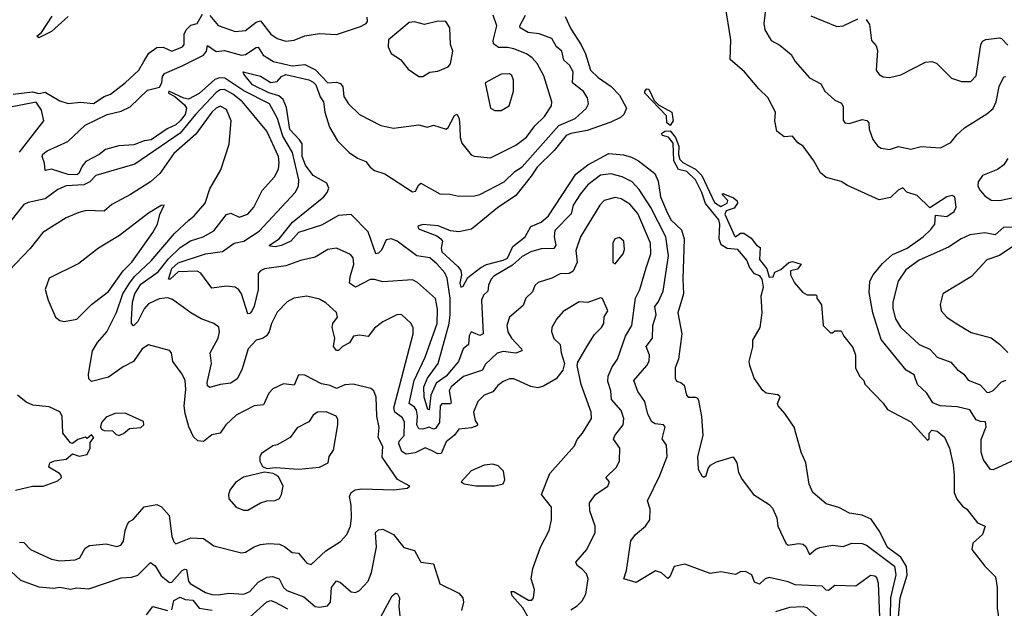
# Model space of a CAD drawing. Extents: x 1245432 to 1420865, y 606325 to 671314.
# Tile 292 of 382: x 1375225 to 1379888, y 642066 to 644853. Entities that reach past the tile are written whole.
import ezdxf

# ---------------------------------------------------------------- set-up
doc = ezdxf.new("R2010")
doc.units = 0

msp = doc.modelspace()

# ---------------------------------------------------------------- linework, layer by layer
at = {"layer": '0CON20XD'}
for points in [[(1379985, 642790.4), (1379835, 642721.2), (1379822.7, 642722.7), (1379788.7, 642768.7), (1379778.3, 642805), (1379778.1, 642865), (1379801.7, 642925), (1379799.1, 642949.1), (1379775, 642950.2), (1379755, 642959.2), (1379725, 643005.7), (1379665, 643020.2), (1379584.1, 643024.1), (1379549.1, 643039.1), (1379520.6, 643085), (1379476.2, 643126.2), (1379461.5, 643171.5), (1379423.7, 643193.7), (1379305, 643338.5), (1379265.2, 643465), (1379248.5, 643561.5), (1379251.1, 643615), (1379267.1, 643645), (1379311.9, 643698.1), (1379359, 643741), (1379396.7, 643756.8), (1379428.3, 643771.7), (1379503.9, 643825), (1379540.6, 643859.4), (1379559.5, 643885), (1379562.2, 643927.8), (1379615, 643921.4), (1379650, 643945), (1379660, 643965), (1379653.8, 644015), (1379641.2, 644021.2), (1379615, 644014.7), (1379535, 643962.7), (1379475, 644021.6), (1379426.2, 644036.2), (1379407, 644057), (1379385, 644046.2), (1379348.5, 644011.5), (1379295, 644001.1), (1379145, 644067.8), (1379115, 644087.8), (1379045, 644105.6), (1379017.8, 644127.8), (1378985.8, 644185), (1378936, 644255), (1378910.8, 644270.8), (1378885, 644301.4), (1378845, 644298.9), (1378811.4, 644325), (1378800.6, 644375), (1378804.3, 644415), (1378767.8, 644485), (1378725, 644525.6), (1378656.9, 644606.9), (1378589.4, 644665), (1378592.4, 644757.6), (1378566.5, 644925)], [(1375195, 644500.2), (1375285, 644511.4), (1375315, 644504.4), (1375345, 644510.4), (1375415, 644469.4), (1375455, 644456.5), (1375513.2, 644463.2), (1375575, 644457.3), (1375625, 644489.5), (1375655, 644500.6), (1375725, 644554.4), (1375790, 644615), (1375813.8, 644656.2), (1375836.5, 644695), (1375875, 644721), (1375905, 644722.6), (1375945, 644703.9), (1375995.6, 644725), (1376003.7, 644736.3), (1376004.1, 644785), (1376013.1, 644805), (1376035, 644827.3), (1376065.5, 644835), (1376090.5, 644879.5)], [(1375455, 644869.1), (1375375, 644797.8), (1375315, 644768), (1375306.2, 644775), (1375327.9, 644792.1), (1375379.4, 644870.6)], [(1375984.7, 644375), (1375965, 644354.8), (1375923.2, 644336.8), (1375847.8, 644285), (1375815, 644280.5), (1375765, 644260.5), (1375694, 644256), (1375631.3, 644238.7), (1375602.2, 644215), (1375538.5, 644181.5), (1375520.8, 644159.2), (1375505.4, 644125), (1375495, 644119.1), (1375455, 644119.7), (1375375, 644145.6), (1375345, 644140), (1375343.2, 644173.2), (1375331.9, 644205), (1375335, 644216), (1375355, 644232.9), (1375453.1, 644276.9), (1375535, 644354.5), (1375639.4, 644405), (1375705, 644419.8), (1375748.6, 644441.4), (1375830.3, 644519.7), (1375886.8, 644533.2), (1375897.9, 644555), (1375901.2, 644585), (1375911.4, 644598.6), (1375993.8, 644635), (1376094.9, 644685.1), (1376109.8, 644705), (1376115, 644732), (1376155, 644702.3), (1376195, 644707.6), (1376275, 644686.2), (1376295, 644689.3), (1376345, 644722.5), (1376355, 644723.5), (1376378.9, 644685), (1376427.1, 644655), (1376515, 644634.3), (1376575, 644641.7), (1376626.6, 644616.6), (1376685, 644554.5), (1376725, 644557.1), (1376745, 644551.9), (1376756.2, 644535), (1376760.2, 644490.2), (1376782.5, 644455), (1376835, 644404), (1376935, 644353.1), (1376995, 644339.4), (1377115, 644355.5), (1377155, 644344.4), (1377185, 644353.5), (1377245, 644334.5), (1377255, 644342.9), (1377285, 644400.5), (1377295, 644405.8), (1377306.3, 644385), (1377309.5, 644345), (1377310.4, 644295), (1377318.3, 644268.3), (1377363.8, 644213.8), (1377376.8, 644206.8), (1377455, 644199.2), (1377575, 644258.5), (1377625, 644297.8), (1377665, 644350), (1377711.2, 644395), (1377743.1, 644445), (1377745.6, 644465), (1377707, 644587), (1377675.2, 644645.2), (1377652.2, 644672.2), (1377625, 644691.4), (1377565, 644715.3), (1377535, 644722.1), (1377492, 644722), (1377469.1, 644739.1), (1377467.2, 644755), (1377485.4, 644825), (1377467.3, 644875)], [(1376125, 644874), (1376165, 644826.5), (1376245, 644796.8), (1376295, 644802.6), (1376345, 644841.7), (1376365, 644847.9), (1376415, 644785.2), (1376445, 644763.8), (1376485, 644752.1), (1376525, 644756.9), (1376575, 644776.5), (1376645, 644787.3), (1376725, 644783.3), (1376839.4, 644820.6), (1376866.2, 644835), (1376872, 644845), (1376870.8, 644865)], [(1379298.7, 642025), (1379291.6, 642185), (1379285, 642210), (1379275, 642218.5), (1379255, 642221.9), (1379185, 642170.5), (1379085, 642173.3), (1379055, 642150.9), (1379045, 642151.6), (1379025, 642170.8), (1378897.3, 642177.3), (1378865, 642191.5), (1378775, 642211.8), (1378755, 642204.7), (1378729.3, 642180.7), (1378705, 642189.2), (1378692.5, 642225), (1378665, 642238.6), (1378640.3, 642239.7), (1378614.2, 642225.8), (1378545, 642239.2), (1378495, 642230), (1378374.6, 642274.6), (1378325, 642263.5), (1378304.7, 642215.3), (1378295, 642207.3), (1378265, 642233.4), (1378236.6, 642243.4), (1378145, 642188.2), (1378086.2, 642205), (1378098.9, 642245), (1378119.2, 642385), (1378140.8, 642415), (1378189.4, 642455), (1378210, 642485), (1378210.9, 642535), (1378198.2, 642575), (1378257.1, 642695), (1378291.2, 642785), (1378287.8, 642837.8), (1378268.3, 642868.3), (1378282.1, 642925), (1378274.7, 642934.7), (1378235, 642939.3), (1378218.2, 642948.2), (1378199.7, 642985), (1378185.7, 643045.7), (1378152, 643092), (1378133.6, 643145), (1378194.4, 643215), (1378205.5, 643235.5), (1378207.4, 643265), (1378192.7, 643305), (1378221.3, 643345), (1378223.5, 643405), (1378238.7, 643455), (1378232.8, 643495), (1378248.5, 643515), (1378272.8, 643567.2), (1378297.2, 643735), (1378285.6, 643825), (1378214.1, 643964.1), (1378159.4, 644049.4), (1378125, 644085.8), (1378078.5, 644108.5), (1378025, 644123.9), (1377975, 644116.8), (1377915, 644071.9), (1377880.5, 644029.5), (1377846.7, 643975), (1377836.6, 643933.4), (1377759.7, 643855), (1377757, 643825), (1377763.6, 643785), (1377755, 643770.4), (1377695, 643767.7), (1377646.5, 643753.5), (1377605, 643731.2), (1377559.1, 643690.9), (1377470.9, 643639.1), (1377457.9, 643625), (1377445, 643596.2), (1377442.6, 643567.4), (1377421.2, 643548.8), (1377411.4, 643525), (1377420, 643365), (1377405, 643358.4), (1377363.1, 643375), (1377353.8, 643356.2), (1377350.8, 643315), (1377325, 643295.4), (1377303.8, 643235), (1377245.4, 643165), (1377197.9, 643132.1), (1377171.8, 643075), (1377165, 643006.2), (1377157.5, 643007.5), (1377140.7, 643065), (1377139.4, 643115), (1377156.3, 643155), (1377207.4, 643225), (1377258.7, 643415), (1377263.4, 643455), (1377264.3, 643535), (1377249.8, 643629.8), (1377238.4, 643655), (1377202.5, 643695), (1377166.9, 643725), (1377105.7, 643735.7), (1377012.9, 643805), (1376986.2, 643816.1), (1376959.9, 643810.1), (1376938.2, 643761.8), (1376925, 643748.4), (1376911.4, 643745), (1376875, 643849.4), (1376795, 643931.5), (1376735, 643926.9), (1376655, 643879.7), (1376544.8, 643845.2), (1376508.7, 643805), (1376465, 643783.4), (1376435, 643777.7), (1376410.5, 643780.5), (1376408.6, 643785), (1376454.4, 643815.6), (1376516.4, 643895), (1376664.8, 644015.2), (1376681.8, 644035), (1376689.2, 644055), (1376679.4, 644079.4), (1376615, 644114.8), (1376578.7, 644165), (1376563.1, 644205), (1376562.3, 644265), (1376550.9, 644285), (1376505, 644333.3), (1376488.2, 644438.2), (1376472.3, 644475), (1376452.7, 644492.7), (1376405, 644506.8), (1376327.9, 644545), (1376285.8, 644595), (1376283.3, 644606.7), (1376365, 644585.8), (1376415, 644555.6), (1376445, 644561.1), (1376465, 644585.2), (1376485, 644593.8), (1376595, 644568.5), (1376615, 644558.3), (1376627.1, 644545), (1376647.6, 644487.6), (1376663.4, 644465), (1376669.9, 644415), (1376692, 644345), (1376729.8, 644279.8), (1376785, 644224.5), (1376825, 644198.4), (1376865, 644181.8), (1376885.2, 644155.2), (1376905, 644139.7), (1376955, 644123.5), (1377085, 644037.5), (1377099.1, 644040.9), (1377115, 644071.4), (1377125, 644078.9), (1377215, 644029.1), (1377262.5, 644027.5), (1377305, 644016.9), (1377378.8, 644018.8), (1377405, 644025.3), (1377519.6, 644085), (1377570.7, 644135), (1377605, 644155.9), (1377778.4, 644351.6), (1377855, 644386.2), (1377907.8, 644432.2), (1377918.9, 644455), (1377914, 644484), (1377895, 644513.3), (1377843, 644555), (1377846.4, 644606.4), (1377828.8, 644638.8), (1377802.1, 644662.1), (1377792.3, 644705), (1377767.3, 644725), (1377745, 644764), (1377685, 644786.5), (1377632.4, 644792.4), (1377595.5, 644815.5), (1377593.7, 644825), (1377621.1, 644875)], [(1378758.5, 644915), (1378749.5, 644835), (1378754.4, 644805), (1378784.6, 644754.6), (1378825, 644732.9), (1378878, 644688), (1378897.5, 644655), (1378965, 644578), (1379019.3, 644549.3), (1379038.8, 644515), (1379085, 644472), (1379117.5, 644457.5), (1379125, 644440), (1379125, 644377.5), (1379133.1, 644365), (1379155, 644361.8), (1379215, 644380), (1379236.8, 644376.8), (1379245.7, 644365), (1379248.1, 644335), (1379265.7, 644285.7), (1379288.8, 644255), (1379304.3, 644244.3), (1379345, 644239.2), (1379387.3, 644252.7), (1379445, 644240), (1379495, 644252.3), (1379585, 644247.3), (1379635, 644271.1), (1379662.4, 644307.6), (1379699, 644341), (1379805, 644407.4), (1379835, 644433.4), (1379849.5, 644465), (1379863, 644537), (1379885, 644582.5), (1379895, 644584.5)], [(1378971.7, 644871.7), (1379095, 644820.6), (1379125, 644824.4), (1379195, 644858.2)], [(1377135, 644584), (1377167.5, 644605), (1377205, 644610), (1377255, 644630), (1377265.8, 644644.2), (1377276, 644705), (1377265.7, 644735.7), (1377261.4, 644815), (1377243.3, 644845), (1377206.3, 644846.3), (1377141.4, 644831.4), (1377095, 644843.5), (1377069.8, 644840.2), (1376971.2, 644758.8), (1376970, 644725), (1376985, 644693.8), (1377028, 644665), (1377065, 644618.8), (1377115, 644584), (1377135, 644584)], [(1377807.9, 644867.9), (1377835, 644809.4), (1377884.7, 644735), (1377905, 644692.5), (1377928.5, 644615), (1377965, 644580), (1378026.9, 644536.9), (1378065, 644495.5), (1378098.9, 644435), (1378086.9, 644405), (1378070.2, 644389.8), (1378025, 644367.4), (1377911.8, 644328.2), (1377835.2, 644315.2), (1377812.8, 644305), (1377756, 644234), (1377675, 644155.7), (1377648, 644112), (1377575, 644021.2), (1377487.7, 643962.3), (1377365, 643861.4), (1377305, 643849.2), (1377265, 643854), (1377206.4, 643876.4), (1377135, 643884.2), (1377110, 643875), (1377113, 643863), (1377200.1, 643830.1), (1377220, 643815), (1377227.5, 643805), (1377221.5, 643771.5), (1377225, 643754.1), (1377300, 643685), (1377313.7, 643665), (1377317.9, 643645), (1377309.1, 643605), (1377315, 643586), (1377325, 643592), (1377348, 643632), (1377409.5, 643680.5), (1377435, 643694.3), (1377515, 643713.8), (1377535, 643724.8), (1377560.8, 643779.2), (1377619.1, 643825), (1377646.2, 643873.8), (1377695, 643894.1), (1377729.7, 643925), (1377858.3, 644121.7), (1377915, 644166.7), (1378015, 644220), (1378085, 644212.8), (1378121.9, 644201.9), (1378155, 644185.3), (1378232.2, 644125), (1378248.7, 644088.7), (1378259.5, 644015), (1378288.7, 643948.7), (1378309.2, 643905), (1378358.5, 643858.5), (1378371.9, 643815), (1378364.8, 643625), (1378368.9, 643555), (1378341.1, 643465), (1378361.5, 643365), (1378344.4, 643245), (1378329.4, 643205), (1378329.2, 643155), (1378335, 643142), (1378355.7, 643135.7), (1378372.3, 643122.3), (1378382.9, 643075), (1378391.2, 643065), (1378425.6, 643065.6), (1378435, 643061.2), (1378439.6, 643049.6), (1378454.5, 642974.5), (1378460, 642885), (1378434.6, 642785), (1378438.9, 642725), (1378455, 642693.8), (1378465, 642686.7), (1378475.7, 642694.3), (1378485, 642727.5), (1378497, 642743), (1378525, 642759.4), (1378603.3, 642783.3), (1378621.2, 642755), (1378629.5, 642709.5), (1378645.8, 642675.8), (1378700, 642605), (1378775, 642556.7), (1378790.5, 642540.5), (1378810, 642495), (1378816, 642455), (1378853.6, 642375), (1378865, 642365.5), (1378913.4, 642373.4), (1378935, 642369.4), (1378948.2, 642358.2), (1378965, 642320.6), (1378995, 642346.4), (1379015, 642354.5), (1379075, 642364.5), (1379125, 642357.8), (1379166.4, 642373.6), (1379215, 642372.7), (1379235, 642364.6), (1379368.7, 642265), (1379374.5, 642225), (1379348.5, 642115), (1379347.8, 642025)], [(1379233.7, 644853.7), (1379250.2, 644830.2), (1379259.4, 644755), (1379280.4, 644730.4), (1379287.4, 644707.4), (1379281.9, 644615), (1379295, 644594), (1379315, 644582.5), (1379345, 644579.2), (1379397.2, 644592.8), (1379515, 644652.9), (1379545, 644656), (1379567.3, 644647.3), (1379637.3, 644577.3), (1379685, 644561.2), (1379729.2, 644560.8), (1379755, 644587.5), (1379776.7, 644735), (1379785, 644751.1), (1379800.2, 644759.8), (1379865, 644767.3), (1379875, 644764.4), (1379905, 644732.5)], [(1377475, 644422.9), (1377505, 644423.1), (1377543.8, 644445), (1377563.8, 644515), (1377563.2, 644566.8), (1377555, 644589.2), (1377545, 644597.5), (1377505, 644595.3), (1377430, 644555), (1377454.3, 644435), (1377475, 644422.9)], [(1377835, 642057.9), (1377865, 642077.8), (1377888.6, 642101.4), (1377906.9, 642133.1), (1377916.9, 642205), (1377909.7, 642229.7), (1377889.9, 642249.9), (1377865, 642269.2), (1377858.6, 642285), (1377910.4, 642345), (1377950.5, 642425), (1377950, 642455), (1377925, 642526.7), (1377923.1, 642565), (1377952.5, 642605), (1378011.1, 642645), (1378017.5, 642665), (1378000.8, 642685), (1378051.2, 642735), (1378065.5, 642765), (1378067.5, 642825), (1378036.7, 642866.7), (1378043.7, 642885), (1378082.8, 642935), (1378086.9, 642965), (1378073.3, 643003.3), (1378028.4, 643055), (1378025.3, 643095), (1378009.9, 643139.9), (1378011.4, 643165), (1378030.3, 643209.7), (1378055.5, 643245), (1378094.3, 643355), (1378124.7, 643405), (1378141, 643535), (1378162.1, 643575), (1378191.2, 643678.8), (1378213.8, 643745), (1378212.5, 643795), (1378152.5, 643935), (1378115, 643979.7), (1378074.2, 644005), (1378045, 644011.2), (1377993.4, 643996.6), (1377972.1, 643975), (1377880.3, 643825), (1377859.6, 643760.4), (1377864.4, 643705), (1377846.9, 643663.1), (1377827.9, 643652.1), (1377785, 643650.6), (1377745, 643629.1), (1377680.6, 643609.4), (1377665, 643594.2), (1377653.5, 643565), (1377622.5, 643535), (1377609.5, 643500.5), (1377544.5, 643445), (1377531.5, 643405), (1377537.1, 643375), (1377554.7, 643345), (1377600.8, 643295), (1377602.5, 643285), (1377575, 643273.4), (1377515, 643281.9), (1377486, 643274), (1377430.2, 643219.8), (1377416.6, 643193.4), (1377326.9, 643163.1), (1377269.2, 643115), (1377259.6, 643095), (1377269.2, 643040.8), (1377265, 643034.1), (1377225, 643034.7), (1377215.9, 643025), (1377213.8, 642946.2), (1377195, 642917.1), (1377185, 642914.3), (1377165, 642923.7), (1377133.9, 642913.9), (1377115, 642915.2), (1377105.4, 642935), (1377108.9, 642975), (1377104.5, 643004.5), (1377095, 643018.1), (1377069.2, 643035), (1377093.8, 643145), (1377145.6, 643255), (1377202.9, 643415), (1377203, 643483), (1377193.5, 643533.5), (1377109, 643609), (1377085, 643621.1), (1376945, 643611.8), (1376905, 643623.3), (1376885, 643622.9), (1376815, 643587.1), (1376786.4, 643605), (1376790.4, 643635), (1376807.4, 643695), (1376805, 643725.8), (1376791.2, 643741.2), (1376725, 643770.9), (1376685, 643764.5), (1376625, 643729.4), (1376555, 643713.3), (1376485, 643687), (1376385, 643673.4), (1376365, 643663.8), (1376355, 643650.8), (1376354.1, 643575.9), (1376335, 643496.2), (1376325, 643472.5), (1376315, 643461.4), (1376305, 643460.8), (1376275.2, 643555.2), (1376263.3, 643573.3), (1376245, 643586.2), (1376205, 643591.9), (1376135, 643581.9), (1376082.8, 643652.8), (1376065, 643661.8), (1375975, 643659.4), (1375937.5, 643625), (1375930, 643625), (1375946.3, 643675), (1375975, 643702), (1376105, 643745.2), (1376185, 643755.3), (1376241.4, 643795), (1376285.8, 643804.2), (1376358.8, 643851.2), (1376530, 644035), (1376544.7, 644065), (1376547, 644095), (1376516.6, 644225), (1376471.3, 644301.3), (1376446.1, 644385), (1376407.4, 644455), (1376287.3, 644517.3), (1376197.1, 644577.1), (1376171.5, 644578.5), (1376149.2, 644570.8), (1376075, 644503.8), (1376025, 644477.3), (1376002.2, 644482.2), (1375932, 644515), (1375929.2, 644505), (1375959.8, 644489.8), (1376005, 644450.8), (1376014.7, 644435), (1376008, 644405), (1375984.7, 644375)], [(1377635, 642020), (1377608, 642068), (1377558, 642125), (1377553.3, 642145), (1377565.6, 642145), (1377635, 642104.8), (1377650, 642105), (1377657.9, 642115), (1377663.1, 642155), (1377647.8, 642205), (1377655.6, 642255), (1377692.2, 642355), (1377731.9, 642435), (1377742.9, 642485), (1377744.2, 642545), (1377696.9, 642605), (1377735.4, 642705), (1377852.2, 642835), (1377865.4, 642865), (1377890.9, 642895), (1377932.5, 642965), (1377931.8, 642995), (1377883.8, 643125), (1377864.5, 643215), (1377868.5, 643231.5), (1377912.6, 643307.4), (1377947.1, 643362.9), (1377980, 643395), (1377991.2, 643415), (1377993.8, 643446.2), (1378010, 643475), (1377985, 643532.5), (1377975, 643536.7), (1377915, 643513.8), (1377875, 643516.7), (1377798.5, 643471.5), (1377766.9, 643435), (1377745.8, 643395), (1377743.2, 643376.8), (1377754.3, 643344.3), (1377784, 643315), (1377788.6, 643275), (1377805.6, 643225), (1377796.9, 643193.1), (1377765, 643152.5), (1377705, 643117.3), (1377679.4, 643110.6), (1377645, 643116.5), (1377565, 643152.5), (1377545, 643152.2), (1377515, 643139.4), (1377489.5, 643120.5), (1377465, 643091.5), (1377424.3, 643075), (1377395, 643045.8), (1377373.8, 642995), (1377382.4, 642955), (1377394.5, 642935), (1377390.5, 642929.5), (1377365, 642920), (1377305, 642914.5), (1377283.8, 642886.1), (1377245.3, 642855), (1377221.1, 642798.9), (1377205, 642797), (1377175, 642812.7), (1377145, 642825.8), (1377098.6, 642801.4), (1377055, 642796.5), (1377035, 642808.1), (1377020.6, 642845), (1377022.5, 642857.5), (1377046.5, 642885), (1377048.1, 642948.1), (1377038.6, 642968.6), (1377000.9, 642995), (1376996.9, 643015), (1377088.2, 643365), (1377088.2, 643395), (1377076.8, 643416.8), (1377035, 643455.7), (1377015, 643457.1), (1376945, 643422.2), (1376905, 643391.9), (1376875, 643352.7), (1376835, 643359.4), (1376805.6, 643354.4), (1376787.3, 643322.7), (1376754.3, 643305.7), (1376735, 643287.1), (1376725, 643286.2), (1376711.6, 643305), (1376717.5, 643345), (1376705.2, 643395), (1376708.6, 643415), (1376729.4, 643445), (1376725, 643466.7), (1376675, 643512.9), (1376645, 643530), (1376585, 643544.2), (1376524, 643534), (1376492.2, 643517.8), (1376445, 643468), (1376418.1, 643415), (1376407.3, 643375), (1376393.6, 643356.4), (1376375, 643343.8), (1376345, 643336.4), (1376306.8, 643295), (1376276.6, 643195), (1376255, 643152.5), (1376225, 643131.5), (1376175, 643125.3), (1376125, 643110.8), (1376115, 643119.2), (1376112.5, 643135), (1376133.6, 643225), (1376126.8, 643275), (1376165.8, 643345), (1376172, 643375), (1376167.6, 643397.6), (1376144.7, 643414.7), (1376085, 643436.6), (1376035, 643465.3), (1375948.8, 643528.8), (1375925, 643535.8), (1375885, 643530.7), (1375835, 643508.2), (1375815, 643484.5), (1375785, 643423.5), (1375763.6, 643403.6), (1375755.4, 643415.4), (1375753.9, 643433.9), (1375759.2, 643515), (1375770.8, 643555), (1375798.3, 643601.7), (1375880.4, 643659.6), (1375929.5, 643720.5), (1375985, 643774.4), (1376034.3, 643805.7), (1376094.4, 643825), (1376145, 643852.9), (1376205, 643931.5), (1376225, 643937.1), (1376265, 643917.5), (1376305, 643932.7), (1376334.7, 643965.3), (1376373.1, 644045), (1376431.5, 644108.5), (1376450.9, 644145), (1376454.7, 644175), (1376450, 644205), (1376395, 644326.2), (1376280.4, 644465), (1376235, 644500.3), (1376195, 644522.2), (1376175, 644521.5), (1376155, 644508.8), (1376057.7, 644405), (1375985, 644315.4), (1375770.1, 644169.9), (1375585, 644116.1), (1375557.6, 644085), (1375528.9, 644071.1), (1375445, 644067.3), (1375405, 644049.6), (1375345, 644005.2), (1375265, 643988), (1375245, 643977.5), (1375165, 643877.9)], [(1378305, 644352.2), (1378289.4, 644365), (1378288.5, 644398.5), (1378185.3, 644505), (1378185.4, 644515), (1378195, 644526.4), (1378205, 644524.6), (1378230.5, 644470.5), (1378250.8, 644450.8), (1378313.2, 644415), (1378319.7, 644375), (1378305, 644352.2)], [(1375225, 644226.2), (1375339.4, 644375), (1375328.9, 644425), (1375302.5, 644462.5), (1375181.2, 644438.8)], [(1375225, 642379.1), (1375245, 642377.1), (1375275.7, 642345), (1375375, 642298.2), (1375415, 642290.7), (1375487.5, 642295), (1375510, 642305), (1375535, 642351.2), (1375555, 642362.9), (1375635, 642371.8), (1375685, 642357.8), (1375704, 642365), (1375716, 642384), (1375724.4, 642435), (1375736.1, 642463.9), (1375745, 642477.5), (1375763.1, 642486.9), (1375815, 642547.1), (1375875, 642557.7), (1375895.9, 642545.9), (1375932.9, 642505), (1375945.9, 642405.9), (1375955, 642381.2), (1375965, 642371.9), (1376035, 642399.1), (1376095, 642396.2), (1376145, 642362.2), (1376275, 642328.5), (1376295, 642331.5), (1376335, 642357.1), (1376365, 642368), (1376405, 642372.8), (1376455, 642368.8), (1376479.2, 642359.2), (1376515, 642329.4), (1376545, 642326.9), (1376585, 642280), (1376605, 642273.5), (1376675, 642337.3), (1376745, 642382.5), (1376775, 642415.8), (1376791.5, 642455), (1376796, 642495), (1376795.4, 642555), (1376786.8, 642595), (1376794.5, 642615), (1376813.7, 642626.3), (1376845, 642632), (1376997.4, 642627.4), (1377060, 642635), (1377072.5, 642645), (1377015, 642676.2), (1376942.2, 642782.3), (1376945, 642832.5), (1376922.5, 642875), (1376927.7, 642922.3), (1376916.5, 642975), (1376912.5, 643065), (1376902.9, 643095), (1376887.4, 643107.4), (1376805, 643127.9), (1376765, 643124.5), (1376725, 643107.1), (1376695, 643121.8), (1376655, 643128.2), (1376575, 643170), (1376545, 643172), (1376525, 643123.1), (1376475, 643128.6), (1376423.8, 643105), (1376405.7, 643085), (1376379.7, 643030.2), (1376335, 643025.5), (1376249.8, 642980.2), (1376201.9, 642935), (1376175, 642895.7), (1376135, 642888.1), (1376095, 642855.6), (1376068.7, 642858.7), (1376047.9, 642877.9), (1376026.8, 642925), (1376008.6, 642988.6), (1376003.9, 643025), (1376012.3, 643102.3), (1376008.8, 643145), (1375994.6, 643174.6), (1375950.8, 643235), (1375943.8, 643275), (1375935, 643286.7), (1375835, 643313.1), (1375805, 643294.3), (1375764.8, 643235.2), (1375715, 643208.9), (1375645, 643159.7), (1375565, 643140), (1375552.5, 643152.5), (1375550.4, 643175), (1375570, 643285), (1375593.8, 643325), (1375637.7, 643375), (1375684, 643466), (1375713.6, 643555), (1375744.4, 643605.6), (1375770.7, 643639.3), (1375848.5, 643711.5), (1375958.7, 643841.4), (1376025.7, 643904.3), (1376051.5, 643925), (1376103.8, 643985), (1376125, 644052.5), (1376178.3, 644141.7), (1376216.4, 644263.6), (1376226.3, 644375), (1376205, 644428.8), (1376175, 644443.2), (1376155, 644434.7), (1376135, 644415.8), (1376059.1, 644310.9), (1375955, 644219.4), (1375888.5, 644125), (1375845, 644086.1), (1375750.6, 644025), (1375661.9, 643978.1), (1375625, 643946.7), (1375540.2, 643949.8), (1375505, 643940.5), (1375445, 643915.5), (1375334.4, 643845), (1375275, 643770.6), (1375175.5, 643665)], [(1379384.9, 642004.9), (1379394.1, 642115), (1379427.9, 642222.1), (1379425, 642263.3), (1379398.7, 642308.7), (1379335, 642354.2), (1379297.9, 642427.9), (1379258, 642488), (1379215, 642507.7), (1379155, 642515.8), (1379105, 642542.9), (1379045, 642561.2), (1378981.2, 642615), (1378964.4, 642654.4), (1378948.8, 642755), (1378925.6, 642805), (1378893, 642923), (1378849.1, 642989.1), (1378816.7, 643025), (1378813.3, 643035), (1378827, 643067), (1378816.1, 643076.1), (1378760, 643085), (1378745, 643097.5), (1378703.8, 643155), (1378682.5, 643215), (1378680, 643235), (1378696.4, 643303.6), (1378697.5, 643335), (1378731.2, 643395), (1378740.8, 643465), (1378736.5, 643545), (1378746.8, 643586.8), (1378742, 643625), (1378729.7, 643639.7), (1378705, 643650.2), (1378682, 643682), (1378668.2, 643715), (1378625.4, 643765), (1378575, 643770.3), (1378547.7, 643787.7), (1378537.6, 643815), (1378541.5, 643885), (1378536.1, 643905), (1378472.5, 643982.5), (1378455.2, 644035.2), (1378425.3, 644095), (1378385.2, 644135.2), (1378345, 644144.6), (1378322.2, 644185), (1378319, 644269), (1378297.2, 644297.2), (1378270, 644305), (1378264.5, 644314.5), (1378280, 644325), (1378305, 644326.7), (1378330.3, 644295), (1378347.2, 644255), (1378344.8, 644215), (1378350.8, 644190.8), (1378365, 644176.6), (1378425, 644144.8), (1378455.6, 644115.6), (1378515, 643987.5), (1378545, 643968.9), (1378575.4, 643984.6), (1378577.9, 643997.9), (1378551.2, 644025), (1378555, 644030), (1378605, 644010.5), (1378623.1, 643995), (1378624.5, 643985), (1378608.4, 643961.6), (1378571.4, 643948.6), (1378565, 643932), (1378610.6, 643830.6), (1378615, 643825.8), (1378638.2, 643841.8), (1378655, 643842.7), (1378688.5, 643818.5), (1378715, 643785.6), (1378731.4, 643775), (1378728.4, 643718.4), (1378763.5, 643673.5), (1378773.8, 643633.8), (1378793.1, 643635), (1378801.9, 643658.1), (1378829.7, 643670.3), (1378866.9, 643703.1), (1378885, 643707.8), (1378925.9, 643695.9), (1378908.2, 643671.8), (1378876.2, 643663.8), (1378876.2, 643645), (1378895, 643607.5), (1378933, 643563), (1378955, 643550), (1378995, 643550), (1379000, 643545), (1379000, 643535), (1379023, 643503), (1379030, 643405), (1379065, 643370), (1379075, 643370), (1379085, 643380), (1379115, 643380), (1379127.5, 643355), (1379170.7, 643300.7), (1379183.3, 643265), (1379182.5, 643205), (1379202.5, 643165), (1379222.5, 643145), (1379227.5, 643127.5), (1379315, 643037.5), (1379335, 643007.5), (1379445, 642948.8), (1379525, 642862.5), (1379531.7, 642868.3), (1379532.5, 642895), (1379545, 642910), (1379570, 642905), (1379605, 642876.7), (1379628, 642825), (1379645.7, 642745.7), (1379650, 642695), (1379650.8, 642615), (1379663.4, 642583.4), (1379690, 642550), (1379711.2, 642535), (1379760.3, 642470.3), (1379797.5, 642455), (1379784.3, 642415), (1379738.8, 642375), (1379734.3, 642345), (1379795.8, 642265.8), (1379846.7, 642215), (1379853.8, 642165), (1379853.6, 642066.4), (1379871.7, 641951.7)], [(1379905, 644195.5), (1379885, 644166.5), (1379855, 644143.4), (1379785, 644115.3), (1379763.6, 644085), (1379762.2, 644065), (1379773.1, 644045), (1379795, 644018.6), (1379825, 643998.7), (1379865, 643997.1), (1379962.7, 644017.3)], [(1375435, 643424.2), (1375495, 643435.8), (1375564.5, 643505), (1375645, 643565.9), (1375715.9, 643664.1), (1375755.7, 643705), (1375855, 643845.5), (1375877.6, 643885), (1375889.5, 643930.5), (1375910, 643975), (1375895, 643973.3), (1375835, 643936.5), (1375698.1, 643831.9), (1375598.6, 643771.4), (1375505, 643699.1), (1375365, 643628.8), (1375346, 643575), (1375359.4, 643525), (1375394.6, 643444.6), (1375415, 643428.6), (1375435, 643424.2)], [(1379930.7, 643869.3), (1379885, 643871.6), (1379845, 643835.2), (1379795, 643843.4), (1379725, 643834.6), (1379683.7, 643816.4), (1379623.4, 643776.6), (1379485, 643714.6), (1379421.9, 643668.1), (1379385.3, 643615), (1379359.7, 643515), (1379360, 643485), (1379373.2, 643436.8), (1379396.8, 643396.8), (1379484.4, 643315), (1379535, 643292.3), (1379570, 643255), (1379635, 643231.1), (1379665, 643197.5), (1379696.9, 643175), (1379716.2, 643146.2), (1379774.4, 643124.4), (1379805, 643089.1), (1379815, 643087.5), (1379835, 643096.9), (1379875, 643138.5), (1379896.5, 643146.5)], [(1378045, 643696.7), (1378082.5, 643745), (1378089.4, 643765), (1378085.6, 643805), (1378065, 643822.5), (1378043.8, 643815), (1378034.5, 643795.5), (1378034.2, 643704.2), (1378045, 643696.7)], [(1379938, 643785), (1379865, 643736.7), (1379805, 643715.6), (1379733, 643637), (1379596.7, 643555), (1379584, 643505), (1379589.2, 643475), (1379615, 643444.4), (1379655, 643417.8), (1379731.3, 643371.3), (1379825, 643346), (1379865, 643317.5), (1379905, 643278)], [(1375205, 642626), (1375286.4, 642643.6), (1375335.7, 642644.3), (1375405, 642670), (1375423.3, 642685), (1375421.2, 642695), (1375413.8, 642705), (1375362.5, 642735), (1375367.5, 642755), (1375390, 642765), (1375445, 642771.5), (1375475, 642798), (1375507, 642787), (1375545, 642794.2), (1375558.8, 642825), (1375558.3, 642851.7), (1375576.7, 642875), (1375565, 642886.7), (1375545, 642870), (1375536, 642876), (1375525, 642873.8), (1375500, 642865), (1375475, 642846.2), (1375465, 642848.8), (1375430, 642895), (1375425.6, 642975), (1375415, 642996), (1375365, 643019.2), (1375287.3, 643027.3), (1375255, 643042.5), (1375214.6, 643074.6)], [(1375695, 642884.2), (1375716.7, 642893.3), (1375745, 642916.7), (1375798.3, 642921.7), (1375812.5, 642935), (1375810.7, 642950.7), (1375725, 642990), (1375675, 642988), (1375635, 642971.2), (1375613.3, 642945), (1375607.5, 642925), (1375612.5, 642915), (1375625, 642907.5), (1375665, 642906.7), (1375680, 642890), (1375695, 642884.2)], [(1376545, 642724.7), (1376645, 642733.9), (1376685.7, 642755), (1376690.8, 642785), (1376711.1, 642815), (1376732.3, 642935), (1376731.8, 642961.8), (1376724.2, 642975), (1376676.3, 642996.3), (1376635, 642994.6), (1376615, 642980), (1376595, 642949.1), (1376539.2, 642920.8), (1376505.6, 642874.4), (1376445, 642840.6), (1376423.8, 642835), (1376370.9, 642799.1), (1376362.9, 642785), (1376362.9, 642762.9), (1376375, 642737.5), (1376395, 642727.5), (1376436.7, 642733.3), (1376545, 642724.7)], [(1377385, 642645.8), (1377475, 642645.9), (1377515, 642654.6), (1377522.9, 642675), (1377516.2, 642715), (1377490.8, 642740.8), (1377465, 642749.2), (1377425, 642744), (1377363.6, 642716.4), (1377316, 642665), (1377330, 642655), (1377385, 642645.8)], [(1376305, 642530.8), (1376365, 642565.7), (1376395, 642574.2), (1376435, 642576), (1376455, 642586.2), (1376465.4, 642604.6), (1376472.2, 642645), (1376450, 642690), (1376425, 642704), (1376385, 642710), (1376285, 642686.7), (1376247.9, 642662.1), (1376220, 642625), (1376213.6, 642603.6), (1376216.2, 642585), (1376250, 642545), (1376285, 642530.8), (1376305, 642530.8)], [(1375185, 642240.4), (1375229.1, 642199.1), (1375315, 642167.5), (1375385, 642161.5), (1375415.5, 642165.5), (1375465, 642156.7), (1375495, 642163.3), (1375552.5, 642157.5), (1375705, 642210.4), (1375755, 642212.9), (1375785, 642222.1), (1375845, 642283.5), (1375866.9, 642266.9), (1375895, 642219.6), (1375935, 642187.5), (1375945, 642189.5), (1375995, 642244.7), (1376005, 642251.5), (1376015, 642250), (1376023.9, 642195), (1376032.6, 642182.6), (1376105, 642140.9), (1376135, 642131.2), (1376165, 642129.6), (1376215, 642138.2), (1376286.5, 642133.5), (1376315.3, 642144.7), (1376355, 642190.4), (1376397.3, 642212.7), (1376423, 642217), (1376453.2, 642205), (1376474.7, 642165), (1376490.4, 642150.4), (1376570, 642120), (1376625, 642073.6), (1376645, 642070.6), (1376682.4, 642077.6), (1376697.3, 642095), (1376701.9, 642165), (1376725, 642196.2), (1376745, 642188.8), (1376795, 642144.4), (1376815, 642141.4), (1376835, 642150), (1376875.3, 642194.7), (1376890.4, 642235), (1376914.2, 642355), (1376910.8, 642425), (1376925, 642438), (1376945, 642441.2), (1376995, 642415.6), (1377045, 642353.3), (1377095, 642338.9), (1377125, 642284.4), (1377185, 642277.1), (1377215, 642181.2), (1377305, 642137.1), (1377324.3, 642115), (1377326.9, 642095), (1377318.1, 642055)], [(1376934.7, 642025), (1376988.5, 642125), (1377005, 642137.1), (1377015, 642134.4), (1377023.4, 642115), (1377020.4, 642075), (1377035, 641944)], [(1375825, 642034.7), (1375855, 642074.4), (1375925, 642056)], [(1375945, 642059.3), (1375955, 642103.5), (1375985, 642118.5), (1376008, 642108), (1376045, 642105.1), (1376075, 642066.4), (1376136.5, 642056.5)], [(1376315, 642024.5), (1376395, 642096.1), (1376415, 642102.2), (1376434.2, 642094.2), (1376493.4, 642063.4)], [(1379015, 642014.6), (1378955, 642067.8), (1378935, 642072.6), (1378870.8, 642069.1), (1378805, 642048.9)]]:
    msp.add_lwpolyline(points, dxfattribs=at)

doc.saveas('drawing.dxf')
